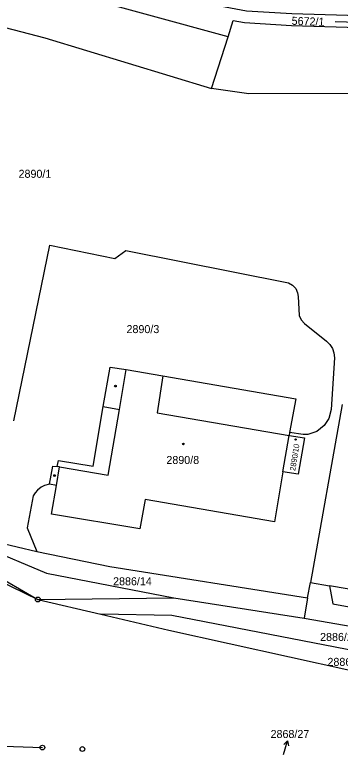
# Model space of a CAD drawing. Extents: x -644096 to -634268, y -1141430 to -1133463.
# Drawn here: x -639879.7 to -639810.6, y -1138389.6 to -1138234 of the extents above; entities that cross this region are included whole.
import ezdxf

# ---------------------------------------------------------------- set-up
doc = ezdxf.new("R2010")
doc.units = 0
for name, color, linetype in [('_CIVIL_CONSTRUCTION', 7, 'Continuous'), ('M_Svah_Nasyp', 7, 'Continuous'), ('M_Svah_Zarez', 7, 'Continuous'), ('spodek_zarez', 7, 'Continuous'), ('svrsek_osa_sjezdy', 7, 'Continuous'), ('svrsek_osa_terminal_VRT', 7, 'Continuous'), ('svrsek_osa_VRT', 7, 'Continuous'), ('svrsek_popisy_VRT', 7, 'Continuous'), ('terminal_VRT', 7, 'Continuous')]:
    doc.layers.add(name, color=color, linetype=linetype)

msp = doc.modelspace()

# ---------------------------------------------------------------- linework, layer by layer
at = {"layer": '_CIVIL_CONSTRUCTION'}
for centre, radius in [((-639874.8, -1138358.19), 0.5), ((-639874.8, -1138358.19), 0.0303), ((-639873.83, -1138389.62), 0.5), ((-639865.35, -1138389.93), 0.5)]:
    msp.add_circle(centre, radius, dxfattribs=at)
at = {"layer": 'M_Svah_Nasyp'}
for p, q in [((-639857.49, -1138317.83), (-639856.05, -1138309.4)), ((-639848.25, -1138310.73), (-639849.48, -1138318.53)), ((-639860.91, -1138317.22), (-639857.49, -1138317.83)), ((-639859.9, -1138331.77), (-639857.49, -1138317.83)), ((-639849.48, -1138318.53), (-639821.45, -1138323.35)), ((-639870.86, -1138333.97), (-639870.21, -1138330.04)), ((-639870.21, -1138330.04), (-639870.67, -1138329.98)), ((-639870.21, -1138330.04), (-639859.9, -1138331.77))]:
    msp.add_line(p, q, dxfattribs=at)
at = {"layer": 'M_Svah_Zarez'}
for centre, radius in [((-639858.33, -1138312.89), 0.175), ((-639820.09, -1138324.24), 0.123), ((-639843.92, -1138325.17), 0.175), ((-639871.26, -1138331.88), 0.175)]:
    msp.add_circle(centre, radius, dxfattribs=at)
at = {"layer": 'spodek_zarez'}
msp.add_circle((-638683.07, -1137056.85), 1378.08, dxfattribs=at)
at = {"layer": 'svrsek_osa_sjezdy'}
msp.add_line((-639811.68, -1138235.5), (-639805.69, -1138235.71), dxfattribs=at)
at = {"layer": 'svrsek_osa_terminal_VRT'}
msp.add_arc((-642050.26, -1145189.6), 8802.25, 41.413152, 75.317049, dxfattribs=at)
at = {"layer": 'svrsek_popisy_VRT'}
for p, q in [((-639822.65, -1138391.06), (-639821.82, -1138388.18)), ((-639821.82, -1138388.18), (-639822.58, -1138389)), ((-639821.82, -1138388.18), (-639821.62, -1138389.28))]:
    msp.add_line(p, q, dxfattribs=at)
at = {"layer": 'terminal_VRT'}
for p, q in [((-639837.93, -1138249.75), (-639834.44, -1138238.74)), ((-639810.22, -1138316.82), (-639816.95, -1138354.57)), ((-639822.78, -1138331.09), (-639821.45, -1138323.35)), ((-639821.36, -1138322.72), (-639821.45, -1138323.35)), ((-639885.53, -1138345.48), (-639875.02, -1138347.98)), ((-639887.01, -1138352.29), (-639874.8, -1138358.19)), ((-639817.54, -1138357.87), (-639816.95, -1138354.57)), ((-639816.95, -1138354.57), (-639812.88, -1138355.27)), ((-639874.8, -1138358.19), (-639845.94, -1138357.86)), ((-639874.8, -1138358.19), (-639861.4, -1138361.33)), ((-639845.94, -1138357.86), (-639818.3, -1138362.13)), ((-639817.54, -1138357.87), (-639818.3, -1138362.13))]:
    msp.add_line(p, q, dxfattribs=at)
for points in [[(-640069.11, -1138170.45), (-640059.05, -1138170.66), (-640051.78, -1138171.58), (-640044.37, -1138172.92), (-640035.68, -1138175.94), (-640026.91, -1138180.25), (-640018.62, -1138185.33), (-640008.1, -1138194.3), (-639989.34, -1138210.79), (-639965.8, -1138213.29), (-639950.45, -1138211.57), (-639945.86, -1138213.03), (-639937.34, -1138221.26), (-639936.21, -1138221.49), (-639933.84, -1138221.84), (-639891.59, -1138218.9), (-639875.06, -1138222.44), (-639841.83, -1138231.14), (-639830.5, -1138233.25), (-639820.91, -1138233.83), (-639809.11, -1138234.17), (-639758.74, -1138238.27), (-639748.88, -1138238.87), (-639700.55, -1138249.98)], [(-639834.44, -1138238.74), (-639886.56, -1138224.44), (-639899.15, -1138222.89), (-639922.37, -1138227.03), (-639933.01, -1138226.46)], [(-639926.93, -1138249.65), (-639927.3, -1138247.32), (-639924.5, -1138240.03), (-639892.15, -1138234.07), (-639873.28, -1138238.93), (-639837.93, -1138249.75)], [(-639834.44, -1138238.74), (-639833.34, -1138235.27), (-639830.95, -1138235.71), (-639820.98, -1138236.33), (-639809.18, -1138236.67), (-639758.89, -1138240.76), (-639749.03, -1138241.36), (-639701.06, -1138252.43), (-639687.19, -1138255.34), (-639598.2, -1138280.96)], [(-639798.54, -1138251.28), (-639800.56, -1138250.76), (-639830.04, -1138250.88), (-639837.93, -1138249.75)], [(-639879.87, -1138320.28), (-639872.27, -1138282.97), (-639858.46, -1138285.78), (-639856.11, -1138284.08), (-639821.62, -1138290.97), (-639820.74, -1138291.44), (-639820.06, -1138292.16), (-639819.67, -1138293.07), (-639819.56, -1138293.85), (-639819.31, -1138297.88), (-639818.95, -1138298.85), (-639818.24, -1138299.6), (-639813.52, -1138303.37), (-639812.81, -1138304.06), (-639812.29, -1138304.94), (-639812.01, -1138305.85), (-639811.86, -1138306.86), (-639812.52, -1138317.88), (-639813.06, -1138319.8), (-639814.03, -1138321.27), (-639815.62, -1138322.51), (-639817.5, -1138323.13), (-639818.52, -1138323.17), (-639821.36, -1138322.72)], [(-639872.29, -1138333.72), (-639871.59, -1138329.86), (-639870.67, -1138329.98), (-639870.42, -1138328.68), (-639863.07, -1138329.86), (-639860.91, -1138317.22), (-639859.48, -1138308.84), (-639856.05, -1138309.4), (-639848.25, -1138310.73), (-639820.08, -1138315.56), (-639821.36, -1138322.72)], [(-639821.45, -1138323.35), (-639818.24, -1138323.87), (-639819.55, -1138331.6), (-639822.78, -1138331.09)], [(-639822.78, -1138331.09), (-639824.6, -1138341.69), (-639852.05, -1138336.98), (-639853.12, -1138343.2), (-639871.87, -1138340.05), (-639870.86, -1138333.97), (-639872.29, -1138333.72)], [(-639872.29, -1138333.72), (-639873.4, -1138334), (-639874.06, -1138334.35), (-639874.88, -1138334.97), (-639875.4, -1138335.53), (-639875.81, -1138336.19), (-639877.09, -1138342.95), (-639875.02, -1138347.98)], [(-639899.84, -1138342.91), (-639886.09, -1138347.1), (-639872.94, -1138352.6), (-639845.94, -1138357.86)], [(-639875.02, -1138347.98), (-639859.5, -1138351.2), (-639817.54, -1138357.87)], [(-639887.01, -1138352.29), (-639884.83, -1138352.4), (-639874.8, -1138358.19)], [(-639790.25, -1138355.75), (-639790.81, -1138359.06), (-639812.88, -1138355.27)], [(-639812.88, -1138355.27), (-639812.21, -1138359.13), (-639786.62, -1138363.75), (-639779.2, -1138365.06), (-639741.05, -1138371.9), (-639694.41, -1138380.03), (-639688.16, -1138381.12)], [(-639777.04, -1138375.06), (-639846.36, -1138361.61), (-639861.4, -1138361.33)], [(-639861.4, -1138361.33), (-639846.98, -1138364.71), (-639795.77, -1138376), (-639778.31, -1138378.6)], [(-639818.3, -1138362.13), (-639806.44, -1138364.22), (-639794.41, -1138365.97), (-639779.77, -1138368.2)], [(-639904.7, -1138382.37), (-639904.04, -1138386.68), (-639902.97, -1138390.84), (-639897.32, -1138390.36), (-639884.12, -1138389.24), (-639873.83, -1138389.62)]]:
    msp.add_lwpolyline(points, dxfattribs=at)

# ---------------------------------------------------------------- texts
at = {"layer": 'svrsek_osa_VRT'}
for s, height, rotation, p in [('5672/1', 1.7, 358, (-639820.96, -1138236.18)), ('2890/10', 1.19, 81, (-639820.18, -1138330.95))]:
    msp.add_text(s, height=height, rotation=rotation, dxfattribs=at).set_placement(p)
for s, p in [('2890/1', (-639878.89, -1138268.67)), ('2890/3', (-639855.98, -1138301.64)), ('2890/8', (-639847.52, -1138329.42)), ('2886/14', (-639858.83, -1138355.17)), ('2886/20', (-639814.9, -1138366.99)), ('2886/19', (-639813.34, -1138372.28)), ('2868/27', (-639825.41, -1138387.59))]:
    msp.add_text(s, height=1.7, dxfattribs=at).set_placement(p)

doc.saveas('drawing.dxf')
